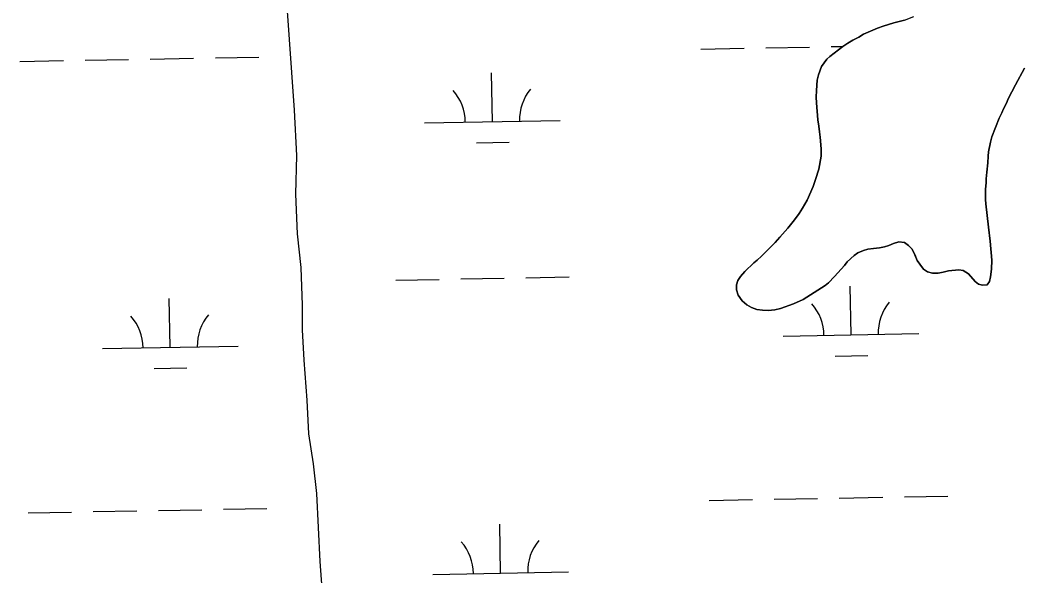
# Model space of a CAD drawing. Extents: x 3957609 to 3995875, y 234277 to 260273.
# Drawn here: x 3980026 to 3980763, y 256191 to 256601 of the extents above; entities that cross this region are included whole.
import ezdxf

# ---------------------------------------------------------------- set-up
doc = ezdxf.new("R2010")
doc.units = 0
doc.layers.add('V-TOPO-SHOR', color=7, linetype='Continuous')
doc.layers.add('V-WETL-SWMP', color=7, linetype='Continuous')

msp = doc.modelspace()

# ---------------------------------------------------------------- linework, layer by layer
at = {"layer": 'V-TOPO-SHOR'}
for points in [[(3980249.632, 256165.383), (3980246.937, 256201.739), (3980244.51, 256251.806), (3980242.196, 256273.579), (3980238.796, 256295.791), (3980237.363, 256320.39), (3980235.294, 256349.996), (3980234.072, 256372.2), (3980234.137, 256390.483), (3980232.933, 256418.127), (3980230.414, 256443.165), (3980228.999, 256472.335), (3980229.757, 256500.843), (3980228.139, 256534.148), (3980222.496, 256614.028)], [(3980740.362, 256407.923), (3980738.59, 256405.386), (3980735.262, 256405.202), (3980732.328, 256405.994), (3980729.79, 256407.962), (3980724.918, 256413.658), (3980721.01, 256416.021), (3980717.682, 256416.425), (3980710.242, 256415.671), (3980706.32, 256414.704), (3980702.599, 256414.131), (3980698.292, 256413.953), (3980694.577, 256415.141), (3980691.843, 256417.109), (3980688.918, 256420.644), (3980687.167, 256423.39), (3980685.42, 256427.703), (3980683.282, 256431.824), (3980680.747, 256434.572), (3980677.818, 256436.737), (3980673.513, 256437.144), (3980669.593, 256435.985), (3980666.063, 256434.431), (3980662.927, 256433.464), (3980659.4, 256432.694), (3980654.897, 256432.319), (3980650.782, 256431.748), (3980647.45, 256430.779), (3980643.334, 256429.032), (3980640.583, 256427.085), (3980635.478, 256422.407), (3980633.51, 256419.673), (3980626.235, 256411.671), (3980621.715, 256406.99), (3980619.163, 256405.042), (3980603.07, 256394.724), (3980595.814, 256391.423), (3980586.211, 256388.13), (3980582.095, 256387.167), (3980577.198, 256386.596), (3980573.087, 256386.807), (3980568.977, 256387.411), (3980564.873, 256388.795), (3980561.551, 256390.765), (3980558.039, 256393.714), (3980555.116, 256397.837), (3980553.955, 256401.757), (3980553.775, 256405.476), (3980554.764, 256408.605), (3980556.734, 256411.733), (3980560.074, 256415.243), (3980566.755, 256421.68), (3980569.112, 256423.63), (3980572.256, 256426.554), (3980582.473, 256436.698), (3980585.816, 256440.599), (3980591.714, 256447.235), (3980596.629, 256453.287), (3980600.17, 256457.972), (3980602.536, 256461.878), (3980605.884, 256467.739), (3980610.424, 256477.904), (3980612.206, 256482.989), (3980614.584, 256490.81), (3980616.186, 256500.202), (3980616.206, 256505.683), (3980615.651, 256514.301), (3980615.078, 256518.218), (3980614.701, 256522.331), (3980613.935, 256527.031), (3980612.806, 256539.567), (3980612.624, 256543.677), (3980612.839, 256548.768), (3980613.456, 256556.401), (3980614.449, 256560.313), (3980616.624, 256566.373), (3980618.395, 256569.109), (3980620.558, 256571.647), (3980622.721, 256573.791), (3980632.34, 256581.197), (3980635.875, 256583.531), (3980639.602, 256585.671), (3980644.112, 256588.004), (3980647.45, 256590.146), (3980657.842, 256594.611), (3980661.958, 256596.161), (3980669.798, 256598.482), (3980677.834, 256600.605), (3980684.501, 256603.127)], [(3980766.195, 256565.042), (3980759.494, 256552.928), (3980754.172, 256542.569), (3980752.789, 256539.444), (3980750.62, 256535.143), (3980749.435, 256532.21), (3980747.462, 256528.303), (3980742.125, 256514.618), (3980741.132, 256510.51), (3980739.735, 256503.467), (3980739.332, 256500.335), (3980739.117, 256495.246), (3980738.31, 256488.592), (3980737.9, 256483.699), (3980737.89, 256480.566), (3980737.48, 256476.067), (3980737.454, 256468.43), (3980737.636, 256465.102), (3980739.53, 256448.06), (3980740.864, 256437.681), (3980742.183, 256423.578), (3980741.961, 256416.922), (3980741.159, 256411.249), (3980740.362, 256407.923)]]:
    msp.add_lwpolyline(points, dxfattribs=at)
at = {"layer": 'V-WETL-SWMP'}
for p, q in [((3980677.834, 256600.606), (3980669.799, 256598.482)), ((3980657.842, 256594.611), (3980647.45, 256590.146)), ((3980661.959, 256596.162), (3980657.842, 256594.611)), ((3980669.799, 256598.482), (3980661.959, 256596.162)), ((3980639.602, 256585.672), (3980635.874, 256583.532)), ((3980644.113, 256588.005), (3980639.602, 256585.672)), ((3980647.45, 256590.146), (3980644.113, 256588.005)), ((3980527.636, 256579.233), (3980559.631, 256579.814)), ((3980575.628, 256580.105), (3980607.623, 256580.687)), ((3980632.341, 256581.196), (3980622.721, 256573.791)), ((3980623.62, 256580.978), (3980632.262, 256581.135)), ((3980635.874, 256583.532), (3980632.341, 256581.196)), ((3980025.811, 256570.108), (3980057.806, 256570.69)), ((3980073.803, 256570.981), (3980105.798, 256571.562)), ((3980121.795, 256571.853), (3980153.79, 256572.435)), ((3980169.787, 256572.726), (3980201.782, 256573.308)), ((3980618.396, 256569.109), (3980616.624, 256566.374)), ((3980620.559, 256571.646), (3980618.396, 256569.109)), ((3980622.721, 256573.791), (3980620.559, 256571.646)), ((3980616.624, 256566.374), (3980614.449, 256560.313)), ((3980759.495, 256552.927), (3980766.196, 256565.041)), ((3980373.992, 256525.689), (3980373.338, 256561.683)), ((3980613.455, 256556.401), (3980612.84, 256548.768)), ((3980614.449, 256560.313), (3980613.455, 256556.401)), ((3980612.84, 256548.768), (3980612.625, 256543.678)), ((3980754.171, 256542.57), (3980759.495, 256552.927)), ((3980612.625, 256543.678), (3980612.806, 256539.566)), ((3980752.789, 256539.443), (3980754.171, 256542.57)), ((3980612.806, 256539.566), (3980613.934, 256527.032)), ((3980749.434, 256532.211), (3980750.62, 256535.143)), ((3980750.62, 256535.143), (3980752.789, 256539.443)), ((3980324, 256524.78), (3980423.984, 256526.598)), ((3980613.934, 256527.032), (3980614.7, 256522.33)), ((3980742.125, 256514.618), (3980747.462, 256528.303)), ((3980747.462, 256528.303), (3980749.434, 256532.211)), ((3980614.7, 256522.33), (3980615.077, 256518.218)), ((3980615.077, 256518.218), (3980615.65, 256514.3)), ((3980362.275, 256510.042), (3980386.271, 256510.478)), ((3980615.65, 256514.3), (3980616.205, 256505.683)), ((3980739.735, 256503.467), (3980741.131, 256510.51)), ((3980741.131, 256510.51), (3980742.125, 256514.618)), ((3980616.205, 256505.683), (3980616.185, 256500.202)), ((3980739.332, 256500.336), (3980739.735, 256503.467)), ((3980616.185, 256500.202), (3980614.584, 256490.81)), ((3980739.117, 256495.246), (3980739.332, 256500.336)), ((3980614.584, 256490.81), (3980612.206, 256482.988)), ((3980737.9, 256483.7), (3980738.31, 256488.593)), ((3980738.31, 256488.593), (3980739.117, 256495.246)), ((3980612.206, 256482.988), (3980610.425, 256477.904)), ((3980737.889, 256480.567), (3980737.9, 256483.7)), ((3980610.425, 256477.904), (3980605.885, 256467.74)), ((3980737.453, 256468.43), (3980737.481, 256476.066)), ((3980737.481, 256476.066), (3980737.889, 256480.567)), ((3980605.885, 256467.74), (3980602.535, 256461.879)), ((3980737.636, 256465.101), (3980737.453, 256468.43)), ((3980602.535, 256461.879), (3980600.171, 256457.972)), ((3980739.531, 256448.061), (3980737.636, 256465.101)), ((3980596.63, 256453.286), (3980591.713, 256447.235)), ((3980600.171, 256457.972), (3980596.63, 256453.286)), ((3980591.713, 256447.235), (3980585.815, 256440.6)), ((3980740.863, 256437.68), (3980739.531, 256448.061)), ((3980582.473, 256436.697), (3980572.255, 256426.554)), ((3980585.815, 256440.6), (3980582.473, 256436.697)), ((3980669.593, 256435.985), (3980673.513, 256437.145)), ((3980673.513, 256437.145), (3980677.818, 256436.737)), ((3980677.818, 256436.737), (3980680.747, 256434.573)), ((3980742.182, 256423.579), (3980740.863, 256437.68)), ((3980640.584, 256427.085), (3980643.333, 256429.033)), ((3980643.333, 256429.033), (3980647.45, 256430.78)), ((3980647.45, 256430.78), (3980650.782, 256431.747)), ((3980650.782, 256431.747), (3980654.896, 256432.319)), ((3980654.896, 256432.319), (3980659.4, 256432.694)), ((3980659.4, 256432.694), (3980662.927, 256433.464)), ((3980662.927, 256433.464), (3980666.063, 256434.431)), ((3980666.063, 256434.431), (3980669.593, 256435.985)), ((3980680.747, 256434.573), (3980683.282, 256431.823)), ((3980683.282, 256431.823), (3980685.421, 256427.704)), ((3980566.755, 256421.68), (3980560.075, 256415.243)), ((3980569.112, 256423.629), (3980566.755, 256421.68)), ((3980572.255, 256426.554), (3980569.112, 256423.629)), ((3980633.509, 256419.672), (3980635.477, 256422.406)), ((3980635.477, 256422.406), (3980640.584, 256427.085)), ((3980685.421, 256427.704), (3980687.167, 256423.39)), ((3980687.167, 256423.39), (3980688.919, 256420.643)), ((3980741.962, 256416.923), (3980742.182, 256423.579)), ((3980560.075, 256415.243), (3980556.734, 256411.732)), ((3980626.236, 256411.672), (3980633.509, 256419.672)), ((3980688.919, 256420.643), (3980691.842, 256417.108)), ((3980691.842, 256417.108), (3980694.576, 256415.14)), ((3980694.576, 256415.14), (3980698.292, 256413.952)), ((3980702.599, 256414.131), (3980706.321, 256414.705)), ((3980706.321, 256414.705), (3980710.241, 256415.67)), ((3980710.241, 256415.67), (3980717.683, 256416.425)), ((3980717.683, 256416.425), (3980721.01, 256416.022)), ((3980721.01, 256416.022), (3980724.917, 256413.658)), ((3980741.158, 256411.249), (3980741.962, 256416.923)), ((3980302.695, 256408.941), (3980334.69, 256409.523)), ((3980350.687, 256409.814), (3980382.682, 256410.395)), ((3980398.679, 256410.686), (3980430.674, 256411.268)), ((3980554.764, 256408.606), (3980553.774, 256405.477)), ((3980556.734, 256411.732), (3980554.764, 256408.606)), ((3980619.163, 256405.041), (3980621.715, 256406.989)), ((3980621.715, 256406.989), (3980626.236, 256411.672)), ((3980698.292, 256413.952), (3980702.599, 256414.131)), ((3980724.917, 256413.658), (3980729.79, 256407.962)), ((3980729.79, 256407.962), (3980732.328, 256405.995)), ((3980738.591, 256405.385), (3980740.362, 256407.923)), ((3980740.362, 256407.923), (3980741.158, 256411.249)), ((3980553.774, 256405.477), (3980553.956, 256401.757)), ((3980553.956, 256401.757), (3980555.116, 256397.837)), ((3980603.071, 256394.724), (3980619.163, 256405.041)), ((3980638.328, 256368.606), (3980637.673, 256404.6)), ((3980732.328, 256405.995), (3980735.262, 256405.201)), ((3980735.262, 256405.201), (3980738.591, 256405.385)), ((3980136.503, 256359.482), (3980135.848, 256395.476)), ((3980555.116, 256397.837), (3980558.038, 256393.715)), ((3980558.038, 256393.715), (3980561.551, 256390.765)), ((3980595.815, 256391.422), (3980603.071, 256394.724)), ((3980561.551, 256390.765), (3980564.872, 256388.795)), ((3980564.872, 256388.795), (3980568.978, 256387.41)), ((3980568.978, 256387.41), (3980573.087, 256386.807)), ((3980573.087, 256386.807), (3980577.198, 256386.596)), ((3980577.198, 256386.596), (3980582.095, 256387.166)), ((3980582.095, 256387.166), (3980586.21, 256388.129)), ((3980586.21, 256388.129), (3980595.815, 256391.422)), ((3980588.336, 256367.697), (3980688.319, 256369.515)), ((3980086.511, 256358.573), (3980186.494, 256360.391)), ((3980626.61, 256352.96), (3980650.606, 256353.396)), ((3980124.785, 256343.835), (3980148.781, 256344.271)), ((3980533.684, 256246.613), (3980565.679, 256247.194)), ((3980581.676, 256247.485), (3980613.671, 256248.067)), ((3980629.668, 256248.358), (3980661.663, 256248.94)), ((3980677.66, 256249.231), (3980709.655, 256249.812)), ((3980031.859, 256237.488), (3980063.854, 256238.07)), ((3980079.851, 256238.361), (3980111.846, 256238.942)), ((3980127.843, 256239.233), (3980159.838, 256239.815)), ((3980175.835, 256240.106), (3980207.83, 256240.688)), ((3980380.04, 256193.069), (3980379.386, 256229.063)), ((3980330.048, 256192.16), (3980430.032, 256193.978))]:
    msp.add_line(p, q, dxfattribs=at)
for centre, start, end in [((3980318.75, 256525.159), 0.269879, 41.813537), ((3980429.217, 256527.168), 140.269876, 181.813534), ((3980693.553, 256370.085), 140.269876, 181.813534), ((3980583.085, 256368.077), 0.269879, 41.813537), ((3980081.26, 256358.952), 0.269879, 41.813537), ((3980191.728, 256360.961), 140.269876, 181.813534), ((3980324.798, 256192.539), 0.269879, 41.813537), ((3980435.265, 256194.548), 140.269876, 181.813534)]:
    msp.add_arc(centre, 35.246, start, end, dxfattribs=at)

doc.saveas('drawing.dxf')
